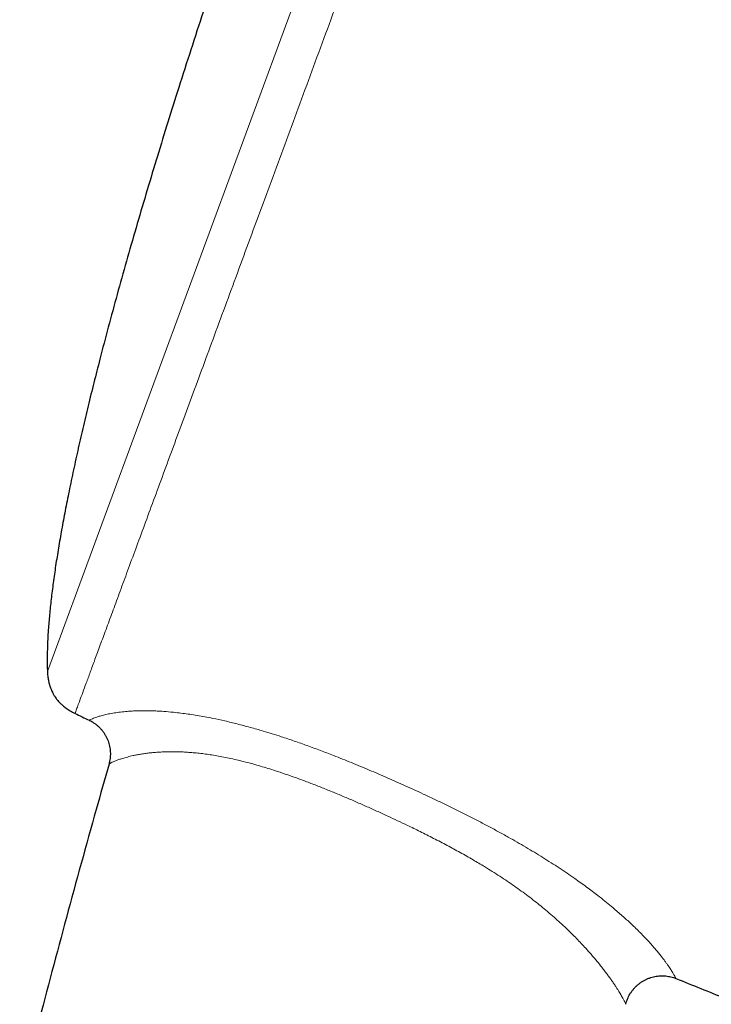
# Model space of a CAD drawing. Header units: millimetres. Extents: x 8 to 778, y 12 to 1829.
# Tile 326 of 334: x 704 to 728, y 1642 to 1676. Entities that reach past the tile are written whole.
import ezdxf

# ---------------------------------------------------------------- set-up
doc = ezdxf.new("R2010")
doc.units = ezdxf.units.MM

msp = doc.modelspace()

# ---------------------------------------------------------------- linework, layer by layer
at = {"color": 8, "linetype": 'Continuous', "lineweight": 0}
msp.add_line((705.052, 1653.61), (727.493, 1714.444), dxfattribs=at)
at = {"color": 7, "linetype": 'Continuous', "lineweight": 30}
for start, end in [(244.42624, 244.51136), (247.99344, 248.28357)]:
    msp.add_arc((865.065, 1984.49), 368.446, start, end, dxfattribs=at)
at = {"color": 8, "linetype": 'Continuous', "lineweight": 0}
for points, knots in [([(729.182, 1714.936), (729.18, 1714.93), (729.175, 1714.918), (729.141, 1714.824), (729.085, 1714.673), (729.007, 1714.461), (728.907, 1714.191), (728.787, 1713.864), (728.646, 1713.483), (728.485, 1713.047), (728.303, 1712.552), (728.098, 1711.998), (727.873, 1711.387), (727.627, 1710.721), (727.362, 1710.003), (727.08, 1709.239), (726.782, 1708.43), (726.468, 1707.58), (726.138, 1706.685), (725.79, 1705.741), (725.424, 1704.749), (725.041, 1703.71), (724.643, 1702.632), (724.232, 1701.517), (723.81, 1700.374), (723.379, 1699.206), (722.94, 1698.016), (722.491, 1696.799), (722.03, 1695.549), (721.558, 1694.27), (721.076, 1692.961), (720.586, 1691.635), (720.091, 1690.293), (719.594, 1688.946), (719.097, 1687.597), (718.599, 1686.248), (718.1, 1684.894), (717.596, 1683.53), (717.09, 1682.157), (716.582, 1680.779), (716.075, 1679.406), (715.572, 1678.041), (715.075, 1676.694), (714.586, 1675.369), (714.106, 1674.067), (713.632, 1672.783), (713.163, 1671.511), (712.699, 1670.254), (712.242, 1669.016), (711.796, 1667.805), (711.361, 1666.625), (710.94, 1665.485), (710.534, 1664.385), (710.144, 1663.328), (709.768, 1662.309), (709.405, 1661.323), (709.054, 1660.374), (708.719, 1659.464), (708.4, 1658.6), (708.099, 1657.785), (707.819, 1657.024), (707.558, 1656.318), (707.318, 1655.666), (707.097, 1655.067), (706.894, 1654.518), (706.711, 1654.02), (706.547, 1653.577), (706.405, 1653.192), (706.284, 1652.865), (706.186, 1652.599), (706.111, 1652.394), (706.056, 1652.246), (706.026, 1652.164), (706.013, 1652.13), (706.017, 1652.14), (706.017, 1652.14)], [0, 0, 0, 0, 0.014, 0.028, 0.042, 0.056, 0.07, 0.08375, 0.0975, 0.11125, 0.125, 0.139, 0.153, 0.167, 0.181, 0.195, 0.20875, 0.2225, 0.23625, 0.25, 0.264, 0.278, 0.292, 0.306, 0.32, 0.33375, 0.3475, 0.36125, 0.375, 0.389, 0.403, 0.417, 0.431, 0.445, 0.45875, 0.4725, 0.48625, 0.5, 0.514, 0.528, 0.542, 0.555999, 0.569999, 0.583749, 0.597499, 0.611249, 0.624999, 0.638999, 0.652999, 0.666999, 0.680999, 0.694999, 0.708749, 0.722499, 0.736249, 0.749999, 0.763999, 0.777999, 0.791999, 0.805999, 0.819999, 0.833749, 0.847499, 0.861249, 0.874999, 0.888999, 0.902999, 0.916999, 0.930999, 0.944999, 0.958749, 0.972499, 0.986249, 0.999999, 1, 1, 1, 1]), ([(706.511, 1651.904), (706.513, 1651.905), (706.516, 1651.907), (706.545, 1651.922), (706.59, 1651.943), (706.656, 1651.971), (706.745, 1652.004), (706.859, 1652.041), (706.978, 1652.074), (707.089, 1652.101), (707.181, 1652.122), (707.281, 1652.141), (707.416, 1652.164), (707.596, 1652.189), (707.808, 1652.211), (708.015, 1652.225), (708.192, 1652.232), (708.365, 1652.236), (708.53, 1652.236), (708.705, 1652.232), (708.926, 1652.223), (709.2, 1652.206), (709.499, 1652.178), (709.776, 1652.145), (710.024, 1652.111), (710.283, 1652.071), (710.552, 1652.024), (710.873, 1651.962), (711.249, 1651.881), (711.684, 1651.776), (712.132, 1651.658), (712.541, 1651.54), (712.905, 1651.43), (713.265, 1651.315), (713.673, 1651.178), (714.129, 1651.018), (714.587, 1650.849), (715.101, 1650.652), (715.67, 1650.424), (716.296, 1650.164), (716.923, 1649.894), (717.552, 1649.615), (718.096, 1649.366), (718.556, 1649.151), (718.933, 1648.971), (719.309, 1648.788), (719.683, 1648.601), (720.054, 1648.412), (720.423, 1648.219), (720.789, 1648.023), (721.133, 1647.832), (721.457, 1647.649), (721.761, 1647.472), (722.06, 1647.293), (722.354, 1647.113), (722.643, 1646.93), (722.926, 1646.747), (723.202, 1646.562), (723.454, 1646.389), (723.681, 1646.228), (723.885, 1646.08), (724.083, 1645.932), (724.297, 1645.768), (724.524, 1645.589), (724.74, 1645.412), (724.928, 1645.254), (725.09, 1645.113), (725.245, 1644.975), (725.404, 1644.829), (725.565, 1644.676), (725.726, 1644.518), (725.875, 1644.366), (726.013, 1644.22), (726.139, 1644.082), (726.254, 1643.95), (726.36, 1643.826), (726.452, 1643.712), (726.534, 1643.609), (726.605, 1643.514), (726.669, 1643.427), (726.726, 1643.347), (726.777, 1643.273), (726.821, 1643.205), (726.86, 1643.144), (726.905, 1643.072), (726.948, 1642.997), (726.982, 1642.933), (726.999, 1642.898), (727.005, 1642.885), (727.004, 1642.888), (727.004, 1642.888)], [0, 0, 0, 0, 0.020111, 0.037657, 0.055232, 0.072824, 0.090556, 0.10831, 0.126232, 0.135211, 0.14419, 0.153204, 0.162225, 0.177529, 0.192874, 0.203214, 0.21357, 0.221432, 0.229293, 0.237193, 0.245093, 0.257717, 0.27034, 0.278896, 0.287456, 0.296011, 0.304711, 0.313431, 0.326153, 0.338876, 0.351795, 0.364715, 0.373441, 0.382179, 0.394567, 0.406956, 0.419437, 0.431919, 0.448841, 0.465796, 0.482985, 0.500196, 0.517448, 0.527928, 0.538414, 0.548955, 0.559495, 0.57007, 0.580644, 0.591289, 0.601947, 0.611144, 0.620351, 0.629649, 0.638947, 0.648296, 0.657646, 0.667098, 0.676567, 0.684216, 0.691865, 0.699553, 0.707241, 0.717665, 0.728112, 0.73608, 0.744048, 0.752057, 0.760066, 0.770127, 0.780206, 0.790411, 0.800616, 0.810882, 0.821149, 0.831529, 0.841921, 0.851548, 0.861184, 0.870874, 0.880564, 0.89028, 0.899995, 0.909867, 0.919739, 0.939521, 0.959582, 0.979673, 0.999821, 1, 1, 1, 1]), ([(725.253, 1641.987), (725.253, 1641.987), (725.254, 1641.984), (725.249, 1641.997), (725.235, 1642.029), (725.206, 1642.089), (725.169, 1642.16), (725.131, 1642.23), (725.097, 1642.291), (725.057, 1642.359), (725.011, 1642.435), (724.959, 1642.519), (724.9, 1642.611), (724.833, 1642.712), (724.76, 1642.817), (724.683, 1642.926), (724.602, 1643.037), (724.513, 1643.155), (724.396, 1643.305), (724.272, 1643.458), (724.143, 1643.612), (724.017, 1643.759), (723.871, 1643.924), (723.7, 1644.108), (723.535, 1644.281), (723.358, 1644.459), (723.169, 1644.643), (722.967, 1644.832), (722.752, 1645.025), (722.525, 1645.222), (722.296, 1645.412), (722.067, 1645.593), (721.84, 1645.767), (721.605, 1645.94), (721.361, 1646.113), (721.111, 1646.285), (720.853, 1646.456), (720.589, 1646.626), (720.278, 1646.818), (719.907, 1647.039), (719.47, 1647.288), (719.01, 1647.538), (718.541, 1647.782), (718.08, 1648.014), (717.661, 1648.219), (717.284, 1648.398), (716.924, 1648.565), (716.551, 1648.735), (716.164, 1648.908), (715.776, 1649.078), (715.386, 1649.245), (714.993, 1649.408), (714.598, 1649.567), (714.203, 1649.721), (713.818, 1649.864), (713.446, 1649.997), (713.117, 1650.108), (712.821, 1650.203), (712.557, 1650.283), (712.295, 1650.359), (712.035, 1650.429), (711.777, 1650.494), (711.523, 1650.553), (711.272, 1650.606), (711.03, 1650.653), (710.797, 1650.692), (710.573, 1650.724), (710.356, 1650.751), (710.145, 1650.772), (709.941, 1650.787), (709.744, 1650.798), (709.556, 1650.804), (709.361, 1650.805), (709.164, 1650.802), (708.965, 1650.792), (708.78, 1650.779), (708.608, 1650.761), (708.448, 1650.741), (708.3, 1650.718), (708.165, 1650.694), (708.044, 1650.669), (707.938, 1650.644), (707.813, 1650.612), (707.676, 1650.573), (707.541, 1650.527), (707.431, 1650.486), (707.345, 1650.449), (707.28, 1650.419), (707.235, 1650.396), (707.21, 1650.381), (707.199, 1650.374), (707.202, 1650.376), (707.202, 1650.376)], [0, 0, 0, 0, 0.000195, 0.020814, 0.041513, 0.062239, 0.083166, 0.09365, 0.104133, 0.114733, 0.125333, 0.135963, 0.146592, 0.15729, 0.168, 0.177447, 0.186894, 0.19638, 0.205865, 0.221163, 0.228842, 0.23652, 0.249399, 0.259142, 0.268884, 0.278706, 0.288527, 0.298478, 0.308428, 0.318474, 0.328519, 0.337312, 0.346105, 0.354956, 0.363807, 0.372739, 0.381672, 0.390653, 0.399635, 0.412635, 0.426998, 0.441393, 0.455866, 0.470361, 0.483579, 0.493978, 0.504383, 0.515886, 0.52739, 0.53892, 0.55045, 0.562094, 0.573738, 0.585438, 0.597137, 0.607871, 0.618624, 0.626588, 0.634552, 0.642561, 0.65057, 0.658659, 0.666748, 0.6749, 0.683052, 0.690883, 0.698714, 0.706612, 0.71451, 0.722504, 0.730498, 0.73855, 0.746603, 0.756658, 0.766712, 0.776851, 0.786991, 0.797233, 0.807475, 0.81777, 0.828064, 0.837309, 0.84656, 0.865157, 0.883791, 0.902599, 0.921431, 0.940419, 0.959425, 0.978493, 0.999796, 1, 1, 1, 1])]:
    msp.add_open_spline(points, degree=3, knots=knots, dxfattribs=at)
at = {"color": 7, "linetype": 'Continuous', "lineweight": 30}
for points, knots in [([(713.437, 1685.073), (713.339, 1684.806), (713.139, 1684.264), (712.841, 1683.439), (712.537, 1682.593), (712.23, 1681.727), (711.921, 1680.842), (711.609, 1679.942), (711.256, 1678.911), (710.864, 1677.748), (710.434, 1676.451), (710.007, 1675.141), (709.6, 1673.868), (709.214, 1672.637), (708.849, 1671.453), (708.493, 1670.271), (708.147, 1669.095), (707.811, 1667.928), (707.488, 1666.774), (707.179, 1665.636), (706.909, 1664.608), (706.675, 1663.69), (706.476, 1662.882), (706.288, 1662.09), (706.11, 1661.314), (705.944, 1660.556), (705.792, 1659.83), (705.656, 1659.139), (705.534, 1658.481), (705.425, 1657.844), (705.328, 1657.228), (705.245, 1656.636), (705.175, 1656.068), (705.119, 1655.526), (705.078, 1655.01), (705.052, 1654.521), (705.044, 1654.092), (705.045, 1653.791), (705.052, 1653.644), (705.053, 1653.61)], [0, 0, 0, 0, 0.026151, 0.053025, 0.080564, 0.108707, 0.137397, 0.166574, 0.196179, 0.237477, 0.27932, 0.321555, 0.364029, 0.40203, 0.439992, 0.477807, 0.515365, 0.55256, 0.589285, 0.625431, 0.660892, 0.686859, 0.712342, 0.737296, 0.761677, 0.785443, 0.808551, 0.829698, 0.850187, 0.869984, 0.889056, 0.907368, 0.92489, 0.941591, 0.957442, 0.972416, 0.98649, 0.996903, 1, 1, 1, 1]), ([(705.052, 1653.61), (705.055, 1653.555), (705.061, 1653.452), (705.083, 1653.307), (705.111, 1653.183), (705.143, 1653.078), (705.176, 1652.989), (705.208, 1652.917), (705.238, 1652.855), (705.274, 1652.79), (705.324, 1652.71), (705.398, 1652.609), (705.487, 1652.508), (705.592, 1652.41), (705.71, 1652.317), (705.852, 1652.224), (705.96, 1652.169), (706.017, 1652.14)], [0, 0, 0, 0, 0.08924, 0.167202, 0.235143, 0.294024, 0.344553, 0.387218, 0.422333, 0.454331, 0.507845, 0.574599, 0.655272, 0.725741, 0.805759, 0.896621, 1, 1, 1, 1]), ([(706.511, 1651.904), (706.514, 1651.902), (706.547, 1651.888), (706.606, 1651.855), (706.686, 1651.804), (706.763, 1651.748), (706.835, 1651.685), (706.905, 1651.615), (706.972, 1651.538), (707.033, 1651.454), (707.086, 1651.366), (707.133, 1651.276), (707.171, 1651.183), (707.202, 1651.089), (707.225, 1650.994), (707.241, 1650.898), (707.25, 1650.803), (707.252, 1650.709), (707.247, 1650.615), (707.235, 1650.524), (707.22, 1650.444), (707.206, 1650.396), (707.201, 1650.377)], [0, 0, 0, 0, 0.006409, 0.058537, 0.110782, 0.163118, 0.215527, 0.267993, 0.325778, 0.382905, 0.439274, 0.494934, 0.54992, 0.60426, 0.657969, 0.711055, 0.76352, 0.815357, 0.866553, 0.917086, 0.966927, 1, 1, 1, 1]), ([(707.206, 1650.375), (707.055, 1649.846), (706.547, 1648.065), (705.714, 1645.022), (704.708, 1641.246), (703.733, 1637.461), (702.789, 1633.667), (701.892, 1629.937), (701.041, 1626.271), (700.233, 1622.67), (699.452, 1619.063), (698.697, 1615.449), (697.969, 1611.828), (697.267, 1608.202), (696.59, 1604.57), (695.94, 1600.933), (695.315, 1597.29), (694.719, 1593.665), (694.152, 1590.057), (693.613, 1586.467), (693.098, 1582.873), (692.594, 1579.179), (692.104, 1575.387), (691.629, 1571.495), (691.182, 1567.6), (690.763, 1563.703), (690.371, 1559.804), (690.014, 1555.977), (689.689, 1552.223), (689.394, 1548.542), (689.123, 1544.86), (688.876, 1541.179), (688.645, 1537.354), (688.431, 1533.388), (688.239, 1529.279), (688.076, 1525.172), (687.941, 1521.066), (687.835, 1516.962), (687.759, 1512.86), (687.711, 1509.056), (687.702, 1506.618), (687.698, 1505.547)], [0, 0, 0, 0, 0.011266, 0.037909, 0.064563, 0.091227, 0.1179, 0.144582, 0.169748, 0.19492, 0.2201, 0.245287, 0.270479, 0.295676, 0.320879, 0.346086, 0.371296, 0.39651, 0.421275, 0.446043, 0.470811, 0.49558, 0.522326, 0.549072, 0.575815, 0.602555, 0.62929, 0.65602, 0.681217, 0.706407, 0.731589, 0.756763, 0.781927, 0.81, 0.838058, 0.8661, 0.894125, 0.922131, 0.950117, 0.978081, 1, 1, 1, 1]), ([(725.254, 1641.987), (725.254, 1641.99), (725.261, 1642.023), (725.28, 1642.085), (725.312, 1642.173), (725.351, 1642.259), (725.396, 1642.343), (725.447, 1642.423), (725.504, 1642.499), (725.567, 1642.571), (725.637, 1642.641), (725.715, 1642.707), (725.8, 1642.769), (725.889, 1642.822), (725.98, 1642.868), (726.074, 1642.906), (726.169, 1642.936), (726.265, 1642.959), (726.361, 1642.974), (726.457, 1642.982), (726.552, 1642.983), (726.646, 1642.977), (726.738, 1642.965), (726.828, 1642.946), (726.914, 1642.921), (726.973, 1642.902), (727.002, 1642.889), (727.004, 1642.888)], [0, 0, 0, 0, 0.003143, 0.045015, 0.087143, 0.129461, 0.171923, 0.214497, 0.257157, 0.299885, 0.342668, 0.390194, 0.437182, 0.483524, 0.529264, 0.574439, 0.619074, 0.663189, 0.706792, 0.749889, 0.792477, 0.834548, 0.876089, 0.917079, 0.957493, 0.997293, 1, 1, 1, 1])]:
    msp.add_open_spline(points, degree=3, knots=knots, dxfattribs=at)

doc.saveas('drawing.dxf')
